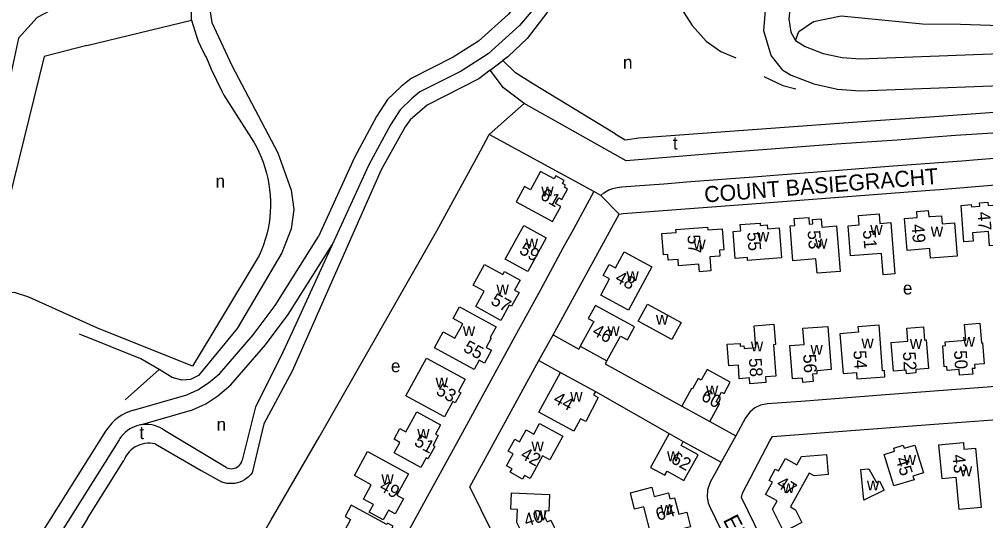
# Model space of a CAD drawing. Extents: x 159441 to 162086, y 388175 to 389787.
# Drawn here: x 160414.4 to 160717.5, y 389384 to 389541.2 of the extents above; entities that cross this region are included whole.
import ezdxf

# ---------------------------------------------------------------- set-up
doc = ezdxf.new("R2010")
doc.units = 0
for name, color, linetype in [('BLT_Basislijn', 7, 'Continuous'), ('BLT_Bebouwing', 7, 'Continuous'), ('BLT_Centroide', 7, 'Continuous'), ('BLT_Huisnummer', 7, 'Continuous'), ('BLT_Straatnaam', 7, 'Continuous'), ('BLT_Vlakafsluiter', 7, 'Continuous')]:
    doc.layers.add(name, color=color, linetype=linetype)

msp = doc.modelspace()

# ---------------------------------------------------------------- linework, layer by layer
at = {"layer": 'BLT_Basislijn'}
for p, q in [((160435.66, 389533.02), (160468.41, 389540.92)), ((160478.54, 389517.4), (160487.97, 389502.71)), ((160561.83, 389505.09), (160572.78, 389514.82)), ((160594.67, 389487.19), (160561.83, 389505.09)), ((160512.51, 389470.47), (160508.46, 389461.6)), ((160581.83, 389442.22), (160589.91, 389437.78)), ((160590.39, 389438.65), (160589.91, 389437.78)), ((160577.43, 389434.18), (160584.16, 389430.48)), ((160598.71, 389434.09), (160598.2, 389433.12)), ((160598.2, 389433.12), (160622.23, 389419.9)), ((160458.27, 389431.33), (160447.61, 389421.88)), ((160595.14, 389424.5), (160618.21, 389411.29)), ((160631.02, 389415.11), (160639.18, 389410.62)), ((160479.32, 389400.67), (160459.97, 389412.25)), ((160622.7, 389408.84), (160634.57, 389402.3)), ((160435.84, 389384.68), (160447.21, 389402.86)), ((160435.84, 389384.68), (160408.9, 389341.7))]:
    msp.add_line(p, q, dxfattribs=at)
for points in [[(160653.91, 389525.25), (160650.26, 389529.89), (160647.92, 389537.63), (160648.79, 389548.02), (160641.12, 389548.67), (160636.42, 389550.2), (160631.98, 389553.36), (160627.71, 389558.13), (160625.84, 389562.88), (160624.74, 389567.87), (160624.31, 389574.67)], [(160481.43, 389567.42), (160465.31, 389557.49), (160453.34, 389551.39), (160443.39, 389548.82), (160437.75, 389548.31), (160428.15, 389546.06), (160420.07, 389541.8), (160414.23, 389535.28), (160410.4, 389517.69), (160405.5, 389509.12), (160402.38, 389505.22), (160392.13, 389506.37)], [(160468.41, 389540.92), (160468.41, 389547.15), (160469.59, 389553.64), (160471.91, 389558.26), (160475.79, 389563.27), (160481.43, 389567.42)], [(160478.55, 389560), (160476.08, 389556.02), (160474.41, 389550.88), (160474, 389545.49), (160474.86, 389540.16), (160481.04, 389526.71), (160495.55, 389499.3), (160499.73, 389487.62), (160500.56, 389481.57), (160499.69, 389475.53), (160496.75, 389467.95), (160482.78, 389444.2), (160470.63, 389429.55), (160468.1, 389428.23), (160465.46, 389427.99), (160462.41, 389428.91), (160458.27, 389431.33)], [(160578.05, 389561.52), (160576.94, 389557.84), (160573.77, 389550.87), (160570.97, 389546.5), (160567.74, 389542.74), (160558.43, 389534.33), (160550.56, 389529.34), (160537.35, 389522.64), (160534.23, 389520.17), (160529.96, 389516.03), (160526.51, 389510.69), (160519.54, 389497.85), (160508.28, 389473.12)], [(160582.83, 389560.08), (160581.63, 389556.08), (160578.17, 389548.47), (160574.99, 389543.51), (160571.33, 389539.24), (160561.47, 389530.34), (160553.04, 389524.99), (160540.06, 389518.41), (160537.53, 389516.41), (160533.85, 389512.84), (160530.82, 389508.14), (160524.02, 389495.61), (160512.51, 389470.47)], [(160616.2, 389557.93), (160618.05, 389552.5), (160621.02, 389546.29), (160625.45, 389539.28), (160629.87, 389534.38), (160634.45, 389531.09), (160639.17, 389529.12)], [(160586.74, 389555.83), (160582.63, 389546.79), (160573.72, 389535.17), (160567.67, 389529.45), (160566.08, 389528.25)], [(160780.23, 389541.09), (160657.14, 389547.54), (160656.1, 389544.28), (160655.78, 389541.39), (160656.45, 389537.21), (160657.89, 389534.52)], [(160657.89, 389534.52), (160658.97, 389537.37), (160663.56, 389540.47), (160672.17, 389542.33), (160697.75, 389539.8), (160709.64, 389539.72), (160734.78, 389538.89)], [(160468.41, 389540.92), (160469.46, 389537.6), (160469.98, 389535.96), (160470.58, 389534.34), (160471.25, 389532.75), (160471.99, 389531.2), (160472.81, 389529.68), (160473.11, 389529.16)], [(160435.66, 389533.02), (160422.18, 389529.49), (160406.13, 389464.49)], [(160657.89, 389534.52), (160660.96, 389532.69), (160666.58, 389530.52), (160672.5, 389529.19), (160678.26, 389528.81), (160738.49, 389531.12), (160751.88, 389531.14), (160760.5, 389530.61), (160762.99, 389530.21)], [(160473.11, 389529.16), (160474.64, 389525.62), (160476.24, 389522.11), (160477.92, 389518.64), (160478.54, 389517.4)], [(160601.3, 389505.28), (160575.66, 389520.83), (160570.09, 389524.45), (160566.08, 389528.25)], [(160562.09, 389525.26), (160558.52, 389522.57), (160542.38, 389514.33), (160537.03, 389509.66), (160535.43, 389507.46), (160527.95, 389494.03), (160500, 389430.82), (160491.12, 389414.37), (160487.44, 389398.97)], [(160572.78, 389514.82), (160566.34, 389519.73), (160562.09, 389525.26)], [(160653.91, 389525.25), (160656.56, 389523.66), (160663.67, 389520.93), (160671.06, 389519.26), (160678.12, 389518.79), (160738.69, 389521.12), (160751.58, 389521.14), (160759.41, 389520.66), (160767.19, 389519.42), (160775.04, 389517.78), (160782.82, 389515.85), (160790.46, 389513.51), (160810.83, 389506.28), (160825.03, 389500.72), (160866.36, 389482.99), (160893.31, 389468.98), (160927.47, 389449.25), (160944.08, 389438.98), (160958.41, 389429.48)], [(160647.93, 389523.23), (160653.96, 389520.42), (160658.01, 389519.39)], [(160604.82, 389496.85), (160572.78, 389514.82)], [(160700, 389510.66), (160724.57, 389512.39), (160728.77, 389512.8), (160738.22, 389513.01), (160749.1, 389512.39), (160760.18, 389510.96), (160771.68, 389508.49), (160780.1, 389505.62), (160788.93, 389502.12), (160797.55, 389498.63), (160811.1, 389491.85), (160831.63, 389480.35), (160850.73, 389469.05), (160865.62, 389459.89), (160884.51, 389446.33), (160897.03, 389437.09), (160909.15, 389428.87), (160917.01, 389422.69)], [(160601.3, 389505.28), (160604.46, 389503.36), (160608.76, 389504.05), (160682.99, 389509.46), (160700, 389510.66)], [(160934.26, 389399.65), (160911.4, 389418.19), (160898.26, 389428.25), (160874.86, 389445.51), (160865, 389452.08), (160850.84, 389461.12), (160838.11, 389468.51), (160823.73, 389476.73), (160810.49, 389484.21), (160797.14, 389491.4), (160786.46, 389495.92), (160769.01, 389501.67), (160756.28, 389504.75), (160744.78, 389505.78), (160736.78, 389506.39), (160728.15, 389505.98), (160708.03, 389504.75), (160700, 389504.12)], [(160487.97, 389502.71), (160488.82, 389501.17), (160489.6, 389499.6), (160490.31, 389497.99), (160490.94, 389496.35), (160491.49, 389494.68), (160491.98, 389492.99), (160492.38, 389491.28), (160492.7, 389489.55), (160492.95, 389487.81), (160493.12, 389486.06), (160493.2, 389484.3), (160493.21, 389482.54), (160493.14, 389480.79), (160492.99, 389479.04), (160492.75, 389477.29), (160492.44, 389475.56), (160492.05, 389473.85), (160491.59, 389472.15), (160491.04, 389470.48), (160490.42, 389468.84), (160489.7, 389467.16)], [(160559.05, 389500), (160561.83, 389505.09)], [(160700, 389504.12), (160689.76, 389503.31), (160670.67, 389502.08), (160633.99, 389499.25), (160604.82, 389496.85)], [(160493.48, 389384.27), (160508.44, 389410.18), (160545.37, 389474.91), (160559.05, 389500)], [(160700, 389496.09), (160710.05, 389496.83), (160714.94, 389497.23), (160722.89, 389497.86)], [(160596.83, 389485.98), (160597.74, 389486.74), (160599.33, 389487.7), (160600.63, 389488.16), (160602, 389488.5), (160603.42, 389488.67), (160607.56, 389488.95), (160616.59, 389489.63), (160625.03, 389490.31), (160644.74, 389491.84), (160652.58, 389492.47), (160672.71, 389493.99), (160688.56, 389495.24), (160700, 389496.09)], [(160700, 389487.61), (160703.11, 389487.85), (160719.34, 389489.19), (160724.99, 389489.53), (160732.13, 389490.03), (160735.98, 389490.24), (160738.78, 389490.24), (160741.14, 389490.18), (160744.82, 389489.99), (160750.4, 389489.37), (160755.6, 389488.85), (160759.55, 389488.23), (160763.66, 389486.93), (160766.95, 389485.89), (160771.92, 389484.17), (160774.83, 389483.03), (160779.72, 389480.95), (160783.86, 389478.93), (160806.58, 389467.3)], [(160594.67, 389487.19), (160588.23, 389475.4), (160584.94, 389469.38), (160577.75, 389456.18), (160570.97, 389443.82), (160569.82, 389441.72), (160560.41, 389424.44), (160552.76, 389410.46), (160542.4, 389391.49), (160528.68, 389366.43), (160525.29, 389359.87), (160524.74, 389357.62)], [(160596.83, 389485.98), (160594.67, 389487.19)], [(160602.55, 389480.13), (160603.88, 389480.28), (160648.4, 389483.68), (160700, 389487.61)], [(160581.83, 389442.22), (160602.55, 389480.13)], [(160450.23, 389418.63), (160466.96, 389423.42), (160470.47, 389425.04), (160473.73, 389427.17), (160477.29, 389430.13), (160487.79, 389442.27), (160494.69, 389451.42), (160508.28, 389473.12)], [(160452.43, 389414), (160468.71, 389418.72), (160472.9, 389420.65), (160476.71, 389423.14), (160480.8, 389426.54), (160491.68, 389439.13), (160498.81, 389448.59), (160512.51, 389470.47)], [(160489.7, 389467.16), (160477.56, 389446.93), (160468.74, 389432.45), (160438.74, 389444.49), (160417.42, 389454.04)], [(160508.46, 389461.6), (160500, 389443.12), (160496.34, 389435.25), (160488.48, 389419.72), (160484.35, 389402.99)], [(160417.42, 389454.04), (160412.9, 389455.58), (160409.52, 389455.47), (160406.48, 389454.26), (160403.2, 389451.16)], [(160458.27, 389431.33), (160452.55, 389434.7), (160433.28, 389442.46)], [(160577.43, 389434.18), (160579.92, 389438.73), (160581.83, 389442.22)], [(160611.43, 389280.76), (160605.79, 389292.29), (160569.83, 389365.91), (160555.75, 389394.6), (160577.43, 389434.18)], [(160776.42, 389412.11), (160771.74, 389414.66), (160759.9, 389420.53), (160754.57, 389423.14), (160751.91, 389424.51), (160749.21, 389425.44), (160746.3, 389426.28), (160743.39, 389426.9), (160739.73, 389427.23), (160734.74, 389427.23), (160718.02, 389425.83), (160700, 389424.45)], [(160700, 389424.45), (160684.79, 389423.28), (160661.01, 389421.5), (160652.17, 389420.82), (160649.09, 389420.63), (160646.91, 389420.21), (160645.14, 389419.38), (160643.58, 389418.03), (160642.23, 389416.26), (160639.18, 389410.62)], [(160450.23, 389418.63), (160448.96, 389418.21), (160447.73, 389417.69), (160446.56, 389417.05), (160445.44, 389416.31), (160444.4, 389415.47), (160443.44, 389414.54), (160442.57, 389413.53), (160441.82, 389412.49), (160441.51, 389411.99)], [(160700, 389414.08), (160739.56, 389417.05), (160742.47, 389416.88), (160746.92, 389415.68), (160749.83, 389414.31), (160771.57, 389403.18), (160771.99, 389401.54), (160747.26, 389356.26), (160742.81, 389350.95), (160737.23, 389345.09), (160732.45, 389341.04), (160727.71, 389337.38), (160719.75, 389332.4), (160700, 389322.76)], [(160441.51, 389411.99), (160369.44, 389297.53), (160338.95, 389245.7), (160331.91, 389235.34), (160323.5, 389226.28)], [(160452.43, 389414), (160451.57, 389413.8), (160450.73, 389413.53), (160449.91, 389413.18), (160449.14, 389412.76), (160448.4, 389412.27), (160447.71, 389411.72), (160447.08, 389411.1), (160446.5, 389410.43), (160445.99, 389409.72), (160445.74, 389409.33)], [(160459.97, 389412.25), (160459.23, 389412.74), (160458.46, 389413.17), (160457.65, 389413.52), (160456.81, 389413.8), (160455.95, 389414), (160455.07, 389414.12), (160454.19, 389414.16), (160453.3, 389414.12), (160452.43, 389414)], [(160700, 389322.76), (160691.37, 389318.55), (160680.4, 389313.15), (160678.77, 389313.69), (160640.96, 389391.19), (160641.31, 389392.56), (160649.87, 389409), (160650.72, 389410.37), (160700, 389414.08)], [(160445.74, 389409.33), (160404.81, 389344.31)], [(160457.06, 389408.03), (160456.25, 389408.18), (160455.44, 389408.26), (160454.62, 389408.26), (160453.8, 389408.18), (160453, 389408.01), (160452.22, 389407.78), (160451.46, 389407.46), (160450.74, 389407.08), (160450.06, 389406.62), (160449.43, 389406.1), (160448.85, 389405.52), (160448.33, 389404.89), (160447.87, 389404.21), (160447.48, 389403.49), (160447.21, 389402.86)], [(160639.18, 389410.62), (160634.57, 389402.3)], [(160457.06, 389408.03), (160471.45, 389399.72), (160478.02, 389396.05)], [(160479.32, 389400.67), (160479.8, 389400.46), (160480.31, 389400.32), (160480.84, 389400.27), (160481.37, 389400.29), (160481.88, 389400.39), (160482.38, 389400.57), (160482.84, 389400.82), (160483.27, 389401.14), (160483.63, 389401.52), (160483.94, 389401.95), (160484.18, 389402.42), (160484.35, 389402.99)], [(160634.57, 389402.3), (160633.08, 389399.61), (160631.1, 389396.07), (160630.27, 389393.68), (160630.16, 389391.29), (160630.48, 389389.52), (160630.89, 389388.56), (160642.38, 389364.94), (160667.44, 389313.55), (160669.56, 389309.23), (160668.99, 389307.6), (160617.93, 389282.62), (160613.07, 389280.22), (160611.43, 389280.76)], [(160487.44, 389398.97), (160486.92, 389398.34), (160486.35, 389397.76), (160485.72, 389397.24), (160485.05, 389396.79), (160484.33, 389396.4), (160483.58, 389396.09), (160482.8, 389395.85), (160482.01, 389395.68), (160481.2, 389395.6), (160480.38, 389395.6), (160479.57, 389395.68), (160478.77, 389395.83), (160478.02, 389396.05)], [(160473.02, 389348.84), (160493.48, 389384.27)]]:
    msp.add_lwpolyline(points, dxfattribs=at)
at = {"layer": 'BLT_Bebouwing'}
for p, q in [((160597.55, 389460.87), (160599.43, 389464.34)), ((160590.39, 389438.65), (160598.71, 389434.09)), ((160584.16, 389430.48), (160595.14, 389424.5)), ((160622.23, 389419.9), (160631.02, 389415.11)), ((160618.21, 389411.29), (160622.7, 389408.84)), ((160702.78, 389407.74), (160703.78, 389397.23)), ((160703.78, 389397.23), (160708.15, 389397.65)), ((160708.15, 389397.65), (160709.12, 389387.45))]:
    msp.add_line(p, q, dxfattribs=at)
for points in [[(160586.39, 389487.97), (160585.41, 389488.51), (160585.78, 389489.18), (160584.82, 389489.72), (160585.35, 389490.68), (160582.75, 389492.11), (160582.23, 389491.14), (160577.9, 389493.51), (160574.73, 389487.73), (160572.89, 389488.74), (160570.3, 389484.01), (160581.68, 389477.77), (160584.26, 389482.5), (160582.61, 389483.43), (160583.65, 389485.26), (160584.61, 389484.71), (160586.39, 389487.97)], [(160700, 389468.96), (160699.98, 389469.28), (160692.86, 389468.72), (160692.08, 389478.72), (160696.01, 389479.03), (160695.95, 389480.93), (160699.49, 389481.21), (160699.73, 389479.33), (160700, 389479.35)], [(160700, 389479.35), (160703.64, 389479.61), (160703.85, 389477.09), (160707.75, 389477.41), (160708.61, 389466.93), (160700.21, 389466.28), (160700, 389468.96)], [(160599.43, 389464.34), (160601.46, 389463.24), (160604.18, 389468.24), (160612.87, 389463.53), (160605.54, 389450.02), (160596.85, 389454.73), (160599.57, 389459.78), (160597.55, 389460.87)], [(160598.71, 389434.09), (160602.97, 389441.85), (160605.14, 389440.66), (160607.37, 389444.73), (160595.12, 389451.46), (160592.89, 389447.39), (160594.65, 389446.43), (160590.39, 389438.65)], [(160672.82, 389430.08), (160676.99, 389430.41), (160677.14, 389428.42), (160685.9, 389429.09), (160685.76, 389431.04), (160685.19, 389431.01), (160684.08, 389445.28), (160677.48, 389444.76), (160677.62, 389443.04), (160671.84, 389442.59), (160672.82, 389430.08)], [(160595.14, 389424.5), (160594.56, 389423.43), (160596.02, 389422.63), (160592.17, 389415.04), (160590.48, 389415.96), (160588.34, 389412.04), (160577.36, 389418.03), (160584.16, 389430.48)], [(160631.02, 389415.11), (160634.04, 389420.64), (160633.01, 389421.21), (160634.7, 389424.29), (160635.47, 389423.87), (160637.37, 389427.4), (160630.14, 389431.33), (160628.34, 389428.04), (160627.37, 389428.57)], [(160627.37, 389428.57), (160625.57, 389425.27), (160625.25, 389425.45), (160622.23, 389419.9)], [(160546.53, 389414.02), (160544.95, 389411.12), (160545.82, 389410.64), (160544.2, 389407.69), (160544.77, 389407.24), (160542.7, 389403.43), (160542.54, 389403.38), (160542, 389403.66), (160540.36, 389400.66), (160532.02, 389405.21), (160533.83, 389408.52), (160531.98, 389409.53), (160533.82, 389412.9), (160535.67, 389411.88), (160539.08, 389418.1), (160546.53, 389414.02)], [(160618.21, 389411.29), (160612.4, 389400.68), (160616.88, 389398.23), (160617.58, 389399.5), (160622.9, 389396.59), (160627.31, 389404.66), (160622, 389407.57), (160622.7, 389408.84)], [(160702.78, 389407.74), (160710.54, 389408.47), (160710.73, 389406.4)], [(160688.77, 389394.87), (160685.7, 389404.73), (160688.98, 389405.75), (160688.68, 389406.7), (160691.68, 389407.63), (160691.98, 389406.68), (160695.26, 389407.7), (160697.98, 389398.99), (160694.7, 389397.97), (160695.06, 389396.82), (160688.77, 389394.87)], [(160710.73, 389406.4), (160714.35, 389406.73), (160716.13, 389388.12), (160709.12, 389387.45)], [(160617.01, 389398.41), (160617, 389398.39), (160617.04, 389398.39), (160617.01, 389398.41)], [(160531.05, 389379.08), (160530.23, 389379.53), (160531.73, 389382.25), (160529.96, 389383.2), (160529.72, 389382.73), (160518.57, 389388.82), (160516.63, 389385.27), (160518.35, 389384.32), (160515.46, 389379.02), (160513.72, 389379.97), (160511.78, 389376.42), (160523.52, 389370), (160523.24, 389369.5), (160524.43, 389368.86), (160525.88, 389371.58), (160526.68, 389371.13), (160531.05, 389379.08)]]:
    msp.add_lwpolyline(points, dxfattribs=at)
for points in [[(160709.82, 389482.85), (160712.99, 389483.09), (160713.04, 389482.39), (160715.7, 389482.6), (160715.61, 389483.69), (160718.23, 389483.89), (160718.33, 389482.79), (160721.28, 389483.04), (160721.68, 389478.04), (160725.74, 389478.36), (160726.34, 389470.8), (160718.73, 389470.2), (160718.37, 389474.66), (160713.37, 389474.26), (160713.57, 389471.64), (160710.72, 389471.42), (160710.28, 389476.94)], [(160657.46, 389478.74), (160662.05, 389479.09), (160662.14, 389476.93), (160663.34, 389477.03), (160663.23, 389478.42), (160665.93, 389478.63), (160666.13, 389476.03), (160670.74, 389476.39), (160671.9, 389462.14), (160664.66, 389461.55), (160664.29, 389466.06), (160657.05, 389465.47), (160656.16, 389476.44), (160657.67, 389476.56)], [(160684.12, 389480.17), (160684.33, 389477.19), (160687.81, 389477.44), (160689, 389461.34), (160685.36, 389461.07), (160684.87, 389467.72), (160675.09, 389466.99), (160674.38, 389476.45), (160677.86, 389476.71), (160677.64, 389479.69)], [(160572.65, 389476.52), (160579.67, 389472.67), (160573.88, 389462.11), (160566.86, 389465.96)], [(160630.31, 389476.04), (160630.37, 389475.14), (160634.85, 389475.48), (160635.36, 389468.87), (160634.02, 389468.77), (160634.16, 389466.95), (160631.04, 389466.71), (160631.38, 389462.34), (160627.77, 389462.05), (160627.59, 389464.39), (160621.23, 389463.89), (160621.07, 389465.92), (160617.95, 389465.68), (160617.81, 389467.49), (160616.47, 389467.39), (160615.94, 389474.03), (160620.42, 389474.36), (160620.35, 389475.26)], [(160646.78, 389477.3), (160646.84, 389476.54), (160649.02, 389476.7), (160649.11, 389475.51), (160652.72, 389475.79), (160653.46, 389466.38), (160642.86, 389465.55), (160642.78, 389466.52), (160638.95, 389466.22), (160638.29, 389474.65), (160640.7, 389474.83), (160640.55, 389476.81)], [(160560.32, 389464.35), (160566.1, 389461.19), (160566.58, 389462.07), (160571.49, 389459.38), (160569.8, 389456.29), (160571.19, 389455.53), (160568.82, 389451.2), (160568.12, 389451.59), (160565.48, 389446.76), (160557.57, 389451.09), (160560.21, 389455.91), (160556.74, 389457.8)], [(160552.45, 389451.06), (160563.99, 389444.77), (160562.15, 389441.41), (160562.47, 389441.23), (160560.87, 389438.29), (160562.57, 389437.4), (160560.38, 389433.4), (160558.7, 389434.33), (160557.1, 389431.39), (160544.64, 389438.18), (160547.37, 389443.19), (160551.06, 389441.18), (160553.54, 389445.73), (160550.46, 389447.41)], [(160611.49, 389451.89), (160622.07, 389446.08), (160619.13, 389440.75), (160608.56, 389446.56)], [(160651.14, 389445.58), (160651.61, 389439.21), (160650.95, 389439.16), (160651.68, 389429.32), (160648.46, 389429.09), (160648.53, 389427.29), (160643.57, 389426.91), (160643.44, 389428.72), (160640.26, 389428.49), (160639.96, 389432.74), (160636.99, 389432.53), (160636.49, 389439.29), (160640.49, 389439.58), (160640.55, 389438.74), (160641.69, 389438.82), (160641.75, 389437.99), (160645.39, 389438.25), (160644.88, 389445.11)], [(160667.98, 389444.9), (160669.04, 389431.35), (160664.54, 389430.99), (160664.62, 389430), (160663.19, 389429.89), (160663.38, 389427.6), (160660.2, 389427.33), (160660.1, 389428.66), (160656.93, 389428.43), (160656.12, 389438.86), (160660.58, 389439.18), (160660.21, 389444.32)], [(160698.02, 389444.79), (160698.34, 389440.63), (160698.89, 389440.67), (160699.58, 389431.7), (160695.59, 389431.39), (160695.67, 389430.3), (160692.66, 389430.07), (160692.58, 389431.15), (160688.6, 389430.84), (160687.91, 389439.83), (160693.09, 389440.23), (160692.77, 389444.39)], [(160715.74, 389445.89), (160716.19, 389439.7), (160716.52, 389439.72), (160717.02, 389433.14), (160714.05, 389432.93), (160714.14, 389431.72), (160713.33, 389431.66), (160713.46, 389429.9), (160709.32, 389429.6), (160709.19, 389431.37), (160705.49, 389431.1), (160705.4, 389432.3), (160704.54, 389432.23), (160704.06, 389438.83), (160704.93, 389438.89), (160704.85, 389440.08), (160711.28, 389440.55), (160710.92, 389445.52)], [(160542.19, 389434.96), (160554.3, 389428.37), (160552.16, 389424.47), (160552.89, 389424.07), (160551.17, 389420.93), (160550.44, 389421.32), (160547.83, 389416.51), (160535.69, 389423.11)], [(160577.64, 389414.44), (160584.87, 389410.48), (160580.79, 389403.02), (160578.51, 389404.27), (160574.62, 389397.17), (160572.87, 389398.12), (160572.27, 389397.01), (160568.39, 389399.13), (160568.99, 389400.23), (160567.24, 389401.19), (160569.3, 389404.95), (160567.8, 389405.76), (160569.85, 389409.49), (160571.35, 389408.67), (160573.4, 389412.43), (160575.82, 389411.11)], [(160523.65, 389405.65), (160536.47, 389398.66), (160532.82, 389391.99), (160534.94, 389390.83), (160532.33, 389386.1), (160530.23, 389387.24), (160529.9, 389386.64), (160528.59, 389384.25), (160524.21, 389386.65), (160525.51, 389389.03), (160522.35, 389390.76), (160524.8, 389395.23), (160519.53, 389398.11)], [(160650.64, 389396.02), (160649.6, 389396.6), (160651.54, 389400.17), (160652.6, 389399.6), (160654.71, 389403.44), (160658.3, 389401.47), (160659.76, 389404.11), (160667.6, 389404.76), (160668.14, 389398.42), (160663.76, 389398.05), (160662.2, 389398.91), (160656.34, 389388.28), (160657.9, 389387.42), (160659.9, 389383.37), (160654.18, 389380.5), (160650.67, 389387.57), (160652.12, 389390.18), (160648.52, 389392.17)], [(160679.29, 389390.36), (160678.37, 389400.02), (160680.91, 389400.21), (160683.24, 389395.89), (160684.24, 389396.38), (160685.66, 389393.54)], [(160612.79, 389394.49), (160613.56, 389391.5), (160618.03, 389392.65), (160618.51, 389390.79), (160619.98, 389391.17), (160621.32, 389385.98), (160623.8, 389386.62), (160624.91, 389382.02), (160612.7, 389378.91), (160610.3, 389388.29), (160607.42, 389387.55), (160606.09, 389392.75)], [(160568.86, 389392.67), (160580.73, 389392.14), (160580.5, 389386.99), (160579.28, 389387.05), (160579.2, 389385.24), (160580, 389383.6), (160581.1, 389384.14), (160583.36, 389379.51), (160572.66, 389374.27), (160570.4, 389378.91), (160572.28, 389379.83), (160570.52, 389383.44), (160570.72, 389387.43), (160568.62, 389387.54)]]:
    msp.add_lwpolyline(points, close=True, dxfattribs=at)
at = {"layer": 'BLT_Vlakafsluiter'}
for p, q in [((160562.09, 389525.26), (160566.08, 389528.25)), ((160596.83, 389485.98), (160602.55, 389480.13))]:
    msp.add_line(p, q, dxfattribs=at)

# ---------------------------------------------------------------- texts
at = {"layer": 'BLT_Centroide'}
for s, p in [('n', (160603.77, 389525.73)), ('t', (160619.43, 389500.38)), ('n', (160476, 389488.45)), ('w', (160578.16, 389485.66)), ('w', (160681.34, 389473.59)), ('w', (160700.31, 389473.06)), ('w', (160573.27, 389469.31)), ('w', (160625.84, 389469.06)), ('w', (160645.8, 389471.44)), ('w', (160664.02, 389469.31)), ('w', (160604.86, 389459.12)), ('w', (160564.11, 389454.89)), ('e', (160691.58, 389454.9)), ('w', (160614.11, 389445.43)), ('w', (160553.55, 389441.89)), ('w', (160598.88, 389441.89)), ('w', (160710.34, 389438.5)), ('w', (160643.88, 389437.03)), ('w', (160662.58, 389436.02)), ('w', (160678.56, 389438.03)), ('w', (160693.75, 389437.86)), ('e', (160530.99, 389430.52)), ('w', (160545, 389425.75)), ('w', (160587.23, 389421.25)), ('w', (160629.8, 389423.25)), ('n', (160476.32, 389412.15)), ('t', (160452.1, 389409.55)), ('w', (160539.25, 389409.64)), ('w', (160575.06, 389405.72)), ('w', (160617.59, 389402.62)), ('w', (160691.84, 389401.47)), ('w', (160709.45, 389397.92)), ('w', (160528, 389395.47)), ('w', (160680.28, 389393.44)), ('w', (160653.76, 389392.62)), ('w', (160576, 389384.12)), ('w', (160615.5, 389385.81))]:
    msp.add_text(s, height=4, dxfattribs=at).set_placement(p)
at = {"layer": 'BLT_Huisnummer'}
for s, rotation, p in [('61', 331.3279, (160577.49, 389485.01)), ('47', 274.3493, (160714.95, 389480.74)), ('49', 274.3587, (160694.28, 389476.85)), ('57', 274.333, (160623.96, 389473.52)), ('55', 274.3703, (160642.73, 389474.37)), ('53', 274.3536, (160661.66, 389474.91)), ('51', 274.3524, (160679.02, 389475.03)), ('59', 331.3301, (160570.95, 389467.95)), ('48', 331.3327, (160600.99, 389459.09)), ('57', 331.331, (160562.02, 389452.04)), ('46', 331.3362, (160593.84, 389442.39)), ('55', 331.3324, (160553.38, 389437.26)), ('56', 273.143, (160660.28, 389436.12)), ('54', 273.143, (160676.05, 389437.33)), ('52', 273.143, (160691.56, 389436.91)), ('50', 273.143, (160707.61, 389437.33)), ('58', 274.3404, (160643.24, 389434.87)), ('53', 331.3289, (160544.82, 389423.77)), ('44', 331.3324, (160581.64, 389421.14)), ('60', 331.3461, (160627.98, 389421.94)), ('51', 331.3283, (160537.99, 389407.76)), ('42', 331.3324, (160571.33, 389403.73)), ('62', 331.3461, (160618.49, 389402.32)), ('45', 287.2072, (160689.21, 389403.35)), ('43', 275.5386, (160707.08, 389404.6)), ('49', 331.3289, (160527.06, 389393.67)), ('47', 328.0526, (160651.58, 389394.8)), ('40', 16.8349, (160573.43, 389382.08)), ('64', 16.8333, (160614.73, 389383.87))]:
    msp.add_text(s, height=4, rotation=rotation, dxfattribs=at).set_placement(p)
at = {"layer": 'BLT_Straatnaam'}
for s, height, rotation, p in [('COUNT BASIEGRACHT', 4.9999, 4.5778, (160629.46, 389483.72)), ('ELLA FITZGERALDLAAN', 5, 296.9377, (160635.03, 389384.22))]:
    msp.add_text(s, height=height, rotation=rotation, dxfattribs=at).set_placement(p)

doc.saveas('drawing.dxf')
